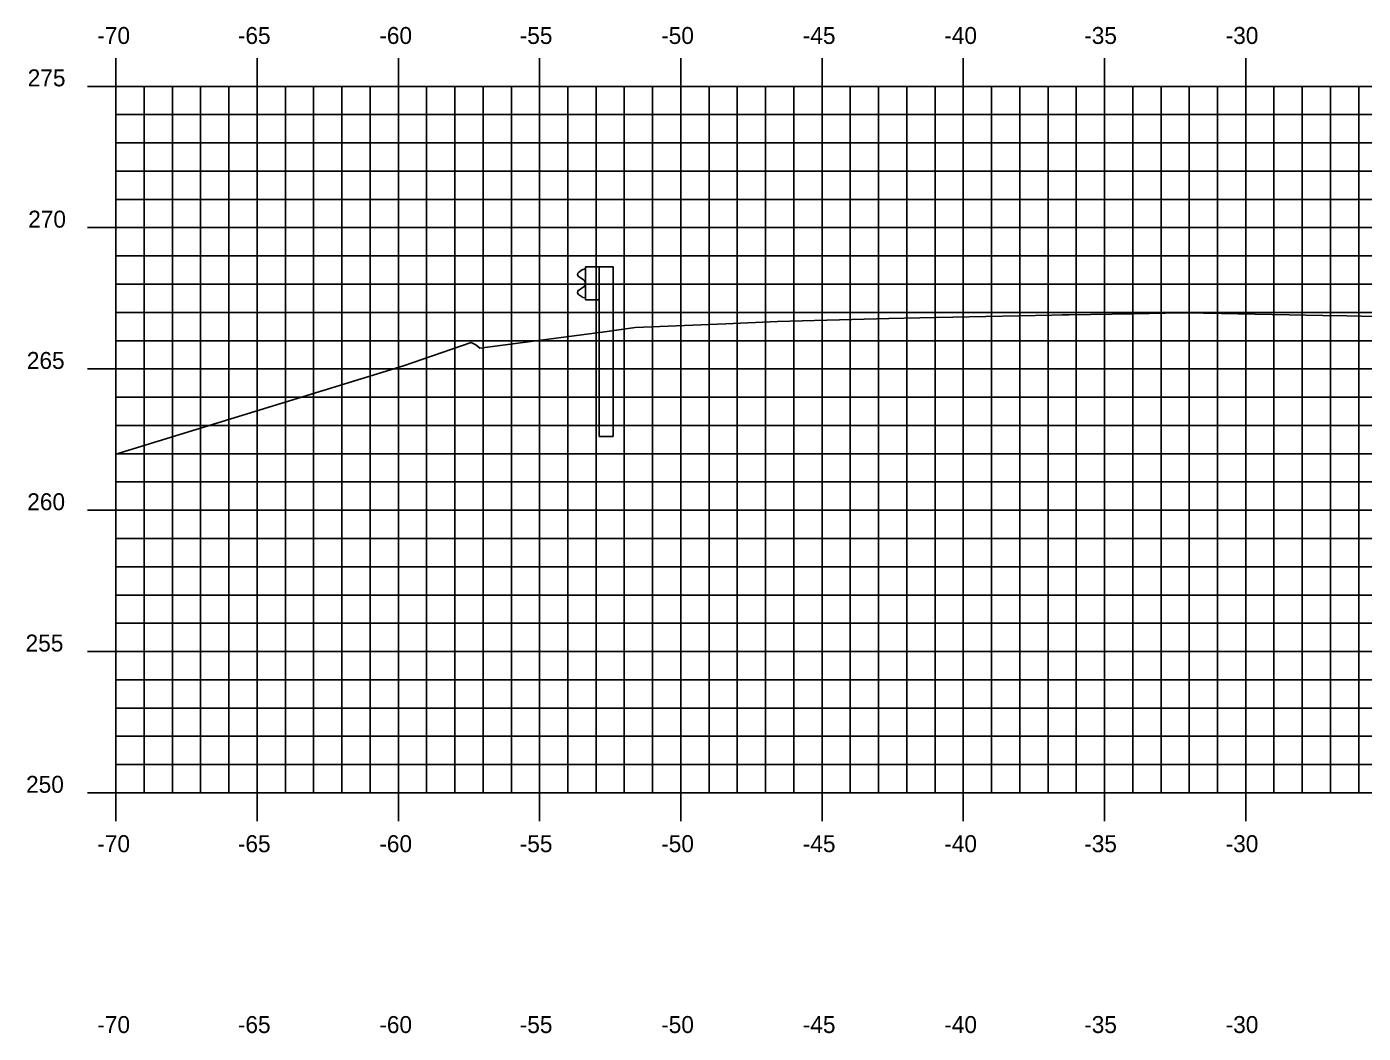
# Model space of a CAD drawing. Extents: x 1170543 to 1177585, y 609599 to 610623.
# Drawn here: x 1176097.23 to 1176144.55, y 610339.29 to 610374.91 of the extents above; entities that cross this region are included whole.
import ezdxf

# ---------------------------------------------------------------- set-up
doc = ezdxf.new("R2010")
doc.units = 0
for name, color, linetype in [('H_V ANNOTATION', 7, 'Continuous'), ('MAJOR', 7, 'Continuous'), ('MINOR', 7, 'Continuous'), ('S_Guardrail_Beam', 7, 'Continuous'), ('S_Roadway_Centerline', 7, 'Continuous')]:
    doc.layers.add(name, color=color, linetype=linetype)

msp = doc.modelspace()

# ---------------------------------------------------------------- linework, layer by layer
at = {"layer": 'MAJOR'}
for p, q in [((1176100.385, 610373.803), (1176100.385, 610372.801)), ((1176105.385, 610373.803), (1176105.385, 610372.801)), ((1176110.385, 610373.803), (1176110.385, 610372.801)), ((1176115.385, 610373.803), (1176115.385, 610372.801)), ((1176120.385, 610373.803), (1176120.385, 610372.801)), ((1176125.385, 610373.803), (1176125.385, 610372.801)), ((1176130.385, 610373.803), (1176130.385, 610372.801)), ((1176135.385, 610373.803), (1176135.385, 610372.801)), ((1176140.385, 610373.803), (1176140.385, 610372.801)), ((1176099.383, 610372.801), (1176100.385, 610372.801)), ((1176100.385, 610372.801), (1176240.385, 610372.801)), ((1176100.385, 610347.801), (1176100.385, 610372.801)), ((1176100.385, 610347.801), (1176100.385, 610372.801)), ((1176100.385, 610372.801), (1176240.385, 610372.801)), ((1176105.385, 610347.801), (1176105.385, 610372.801)), ((1176110.385, 610347.801), (1176110.385, 610372.801)), ((1176115.385, 610347.801), (1176115.385, 610372.801)), ((1176120.385, 610347.801), (1176120.385, 610372.801)), ((1176125.385, 610347.801), (1176125.385, 610372.801)), ((1176130.385, 610347.801), (1176130.385, 610372.801)), ((1176135.385, 610347.801), (1176135.385, 610372.801)), ((1176140.385, 610347.801), (1176140.385, 610372.801)), ((1176099.383, 610367.801), (1176100.385, 610367.801)), ((1176100.385, 610367.801), (1176240.385, 610367.801)), ((1176099.383, 610362.801), (1176100.385, 610362.801)), ((1176100.385, 610362.801), (1176240.385, 610362.801)), ((1176099.383, 610357.801), (1176100.385, 610357.801)), ((1176100.385, 610357.801), (1176240.385, 610357.801)), ((1176099.383, 610352.801), (1176100.385, 610352.801)), ((1176100.385, 610352.801), (1176240.385, 610352.801)), ((1176099.383, 610347.801), (1176100.385, 610347.801)), ((1176100.385, 610347.801), (1176240.385, 610347.801)), ((1176100.385, 610347.801), (1176240.385, 610347.801)), ((1176100.385, 610346.799), (1176100.385, 610347.801)), ((1176105.385, 610346.799), (1176105.385, 610347.801)), ((1176110.385, 610346.799), (1176110.385, 610347.801)), ((1176115.385, 610346.799), (1176115.385, 610347.801)), ((1176120.385, 610346.799), (1176120.385, 610347.801)), ((1176125.385, 610346.799), (1176125.385, 610347.801)), ((1176130.385, 610346.799), (1176130.385, 610347.801)), ((1176135.385, 610346.799), (1176135.385, 610347.801)), ((1176140.385, 610346.799), (1176140.385, 610347.801))]:
    msp.add_line(p, q, dxfattribs=at)
at = {"layer": 'MINOR'}
for p, q in [((1176101.385, 610347.801), (1176101.385, 610372.801)), ((1176102.385, 610347.801), (1176102.385, 610372.801)), ((1176103.385, 610347.801), (1176103.385, 610372.801)), ((1176104.385, 610347.801), (1176104.385, 610372.801)), ((1176106.385, 610347.801), (1176106.385, 610372.801)), ((1176107.385, 610347.801), (1176107.385, 610372.801)), ((1176108.385, 610347.801), (1176108.385, 610372.801)), ((1176109.385, 610347.801), (1176109.385, 610372.801)), ((1176111.385, 610347.801), (1176111.385, 610372.801)), ((1176112.385, 610347.801), (1176112.385, 610372.801)), ((1176113.385, 610347.801), (1176113.385, 610372.801)), ((1176114.385, 610347.801), (1176114.385, 610372.801)), ((1176116.385, 610347.801), (1176116.385, 610372.801)), ((1176117.385, 610347.801), (1176117.385, 610372.801)), ((1176118.385, 610347.801), (1176118.385, 610372.801)), ((1176119.385, 610347.801), (1176119.385, 610372.801)), ((1176121.385, 610347.801), (1176121.385, 610372.801)), ((1176122.385, 610347.801), (1176122.385, 610372.801)), ((1176123.385, 610347.801), (1176123.385, 610372.801)), ((1176124.385, 610347.801), (1176124.385, 610372.801)), ((1176126.385, 610347.801), (1176126.385, 610372.801)), ((1176127.385, 610347.801), (1176127.385, 610372.801)), ((1176128.385, 610347.801), (1176128.385, 610372.801)), ((1176129.385, 610347.801), (1176129.385, 610372.801)), ((1176131.385, 610347.801), (1176131.385, 610372.801)), ((1176132.385, 610347.801), (1176132.385, 610372.801)), ((1176133.385, 610347.801), (1176133.385, 610372.801)), ((1176134.385, 610347.801), (1176134.385, 610372.801)), ((1176136.385, 610347.801), (1176136.385, 610372.801)), ((1176137.385, 610347.801), (1176137.385, 610372.801)), ((1176138.385, 610347.801), (1176138.385, 610372.801)), ((1176139.385, 610347.801), (1176139.385, 610372.801)), ((1176141.385, 610347.801), (1176141.385, 610372.801)), ((1176142.385, 610347.801), (1176142.385, 610372.801)), ((1176143.385, 610347.801), (1176143.385, 610372.801)), ((1176144.385, 610347.801), (1176144.385, 610372.801)), ((1176100.385, 610371.801), (1176240.385, 610371.801)), ((1176100.385, 610371.801), (1176101.387, 610371.801)), ((1176100.385, 610370.801), (1176240.385, 610370.801)), ((1176100.385, 610370.801), (1176101.387, 610370.801)), ((1176100.385, 610369.801), (1176240.385, 610369.801)), ((1176100.385, 610369.801), (1176101.387, 610369.801)), ((1176100.385, 610368.801), (1176240.385, 610368.801)), ((1176100.385, 610368.801), (1176101.387, 610368.801)), ((1176100.385, 610366.801), (1176240.385, 610366.801)), ((1176100.385, 610366.801), (1176101.387, 610366.801)), ((1176100.385, 610365.801), (1176240.385, 610365.801)), ((1176100.385, 610365.801), (1176101.387, 610365.801)), ((1176100.385, 610364.801), (1176240.385, 610364.801)), ((1176100.385, 610364.801), (1176101.387, 610364.801)), ((1176100.385, 610363.801), (1176240.385, 610363.801)), ((1176100.385, 610363.801), (1176101.387, 610363.801)), ((1176100.385, 610361.801), (1176240.385, 610361.801)), ((1176100.385, 610361.801), (1176101.387, 610361.801)), ((1176100.385, 610360.801), (1176240.385, 610360.801)), ((1176100.385, 610360.801), (1176101.387, 610360.801)), ((1176100.385, 610359.801), (1176240.385, 610359.801)), ((1176100.385, 610359.801), (1176101.387, 610359.801)), ((1176100.385, 610358.801), (1176240.385, 610358.801)), ((1176100.385, 610358.801), (1176101.387, 610358.801)), ((1176100.385, 610356.801), (1176240.385, 610356.801)), ((1176100.385, 610356.801), (1176101.387, 610356.801)), ((1176100.385, 610355.801), (1176240.385, 610355.801)), ((1176100.385, 610355.801), (1176101.387, 610355.801)), ((1176100.385, 610354.801), (1176240.385, 610354.801)), ((1176100.385, 610354.801), (1176101.387, 610354.801)), ((1176100.385, 610353.801), (1176240.385, 610353.801)), ((1176100.385, 610353.801), (1176101.387, 610353.801)), ((1176100.385, 610351.801), (1176240.385, 610351.801)), ((1176100.385, 610351.801), (1176101.387, 610351.801)), ((1176100.385, 610350.801), (1176240.385, 610350.801)), ((1176100.385, 610350.801), (1176101.387, 610350.801)), ((1176100.385, 610349.801), (1176240.385, 610349.801)), ((1176100.385, 610349.801), (1176101.387, 610349.801)), ((1176100.385, 610348.801), (1176240.385, 610348.801)), ((1176100.385, 610348.801), (1176101.387, 610348.801))]:
    msp.add_line(p, q, dxfattribs=at)
at = {"layer": 'S_Guardrail_Beam'}
for p, q in [((1176116.907, 610366.318), (1176116.764, 610366.218)), ((1176116.764, 610366.075), (1176116.959, 610365.938)), ((1176117.006, 610366.339), (1176116.924, 610366.324)), ((1176117.006, 610366.412), (1176117.495, 610366.412)), ((1176117.006, 610365.245), (1176117.006, 610366.412)), ((1176117.495, 610366.412), (1176117.987, 610366.412)), ((1176117.495, 610366.412), (1176117.495, 610365.245)), ((1176117.987, 610366.412), (1176117.987, 610360.412)), ((1176116.959, 610365.719), (1176116.764, 610365.582)), ((1176116.993, 610365.874), (1176116.993, 610365.783)), ((1176116.764, 610365.439), (1176116.907, 610365.339)), ((1176116.924, 610365.332), (1176117.006, 610365.318)), ((1176117.495, 610365.245), (1176117.006, 610365.245)), ((1176117.495, 610360.412), (1176117.495, 610365.245)), ((1176117.495, 610360.412), (1176117.987, 610360.412))]:
    msp.add_line(p, q, dxfattribs=at)
for centre, major_axis, start_param, end_param in [((1176116.814, 610366.146), (-0.0877, 0), 5.323254, 7.243116), ((1176116.931, 610366.284), (-0.0417, 0), 4.886922, 5.323254), ((1176116.814, 610365.511), (-0.0877, 0), 5.323254, 7.243116), ((1176116.914, 610365.874), (0.0789, 0), 0, 0.959931), ((1176116.914, 610365.783), (0.0789, 0), 5.323254, 6.283185), ((1176116.931, 610365.373), (-0.0417, 0), 0.959931, 1.396263)]:
    msp.add_ellipse(centre, major_axis=major_axis, ratio=0.995501, start_param=start_param, end_param=end_param, dxfattribs=at)
at = {"layer": 'S_Roadway_Centerline'}
msp.add_lwpolyline([(1176100.385, 610359.779), (1176110.568, 610362.905), (1176112.963, 610363.734), (1176113.129, 610363.656), (1176113.269, 610363.54), (1176117.774, 610364.121), (1176118.768, 610364.266), (1176121.974, 610364.4), (1176123.808, 610364.476), (1176127.749, 610364.583), (1176128.848, 610364.615), (1176133.522, 610364.707), (1176133.888, 610364.715), (1176134.137, 610364.719), (1176136.405, 610364.756), (1176138.094, 610364.783), (1176138.281, 610364.786), (1176138.889, 610364.779), (1176138.928, 610364.779), (1176143.118, 610364.695), (1176143.968, 610364.678), (1176147.592, 610364.598)], dxfattribs=at)

# ---------------------------------------------------------------- texts
at = {"layer": 'H_V ANNOTATION'}
for s, p in [('-70', (1176099.726, 610374.301)), ('-65', (1176104.702, 610374.301)), ('-60', (1176109.71, 610374.301)), ('-55', (1176114.681, 610374.301)), ('-50', (1176119.689, 610374.301)), ('-45', (1176124.702, 610374.301)), ('-40', (1176129.71, 610374.301)), ('-35', (1176134.665, 610374.301)), ('-30', (1176139.673, 610374.301)), ('275', (1176097.263, 610372.801)), ('270', (1176097.279, 610367.801)), ('265', (1176097.231, 610362.801)), ('260', (1176097.247, 610357.801)), ('255', (1176097.188, 610352.801)), ('250', (1176097.204, 610347.801)), ('-70', (1176099.726, 610345.701)), ('-65', (1176104.702, 610345.701)), ('-60', (1176109.71, 610345.701)), ('-55', (1176114.681, 610345.701)), ('-50', (1176119.689, 610345.701)), ('-45', (1176124.702, 610345.701)), ('-40', (1176129.71, 610345.701)), ('-35', (1176134.665, 610345.701)), ('-30', (1176139.673, 610345.701)), ('-70', (1176099.726, 610339.301)), ('-65', (1176104.702, 610339.301)), ('-60', (1176109.71, 610339.301)), ('-55', (1176114.681, 610339.301)), ('-50', (1176119.689, 610339.301)), ('-45', (1176124.702, 610339.301)), ('-40', (1176129.71, 610339.301)), ('-35', (1176134.665, 610339.301)), ('-30', (1176139.673, 610339.301))]:
    msp.add_text(s, height=0.6, dxfattribs=at).set_placement(p)

doc.saveas('drawing.dxf')
